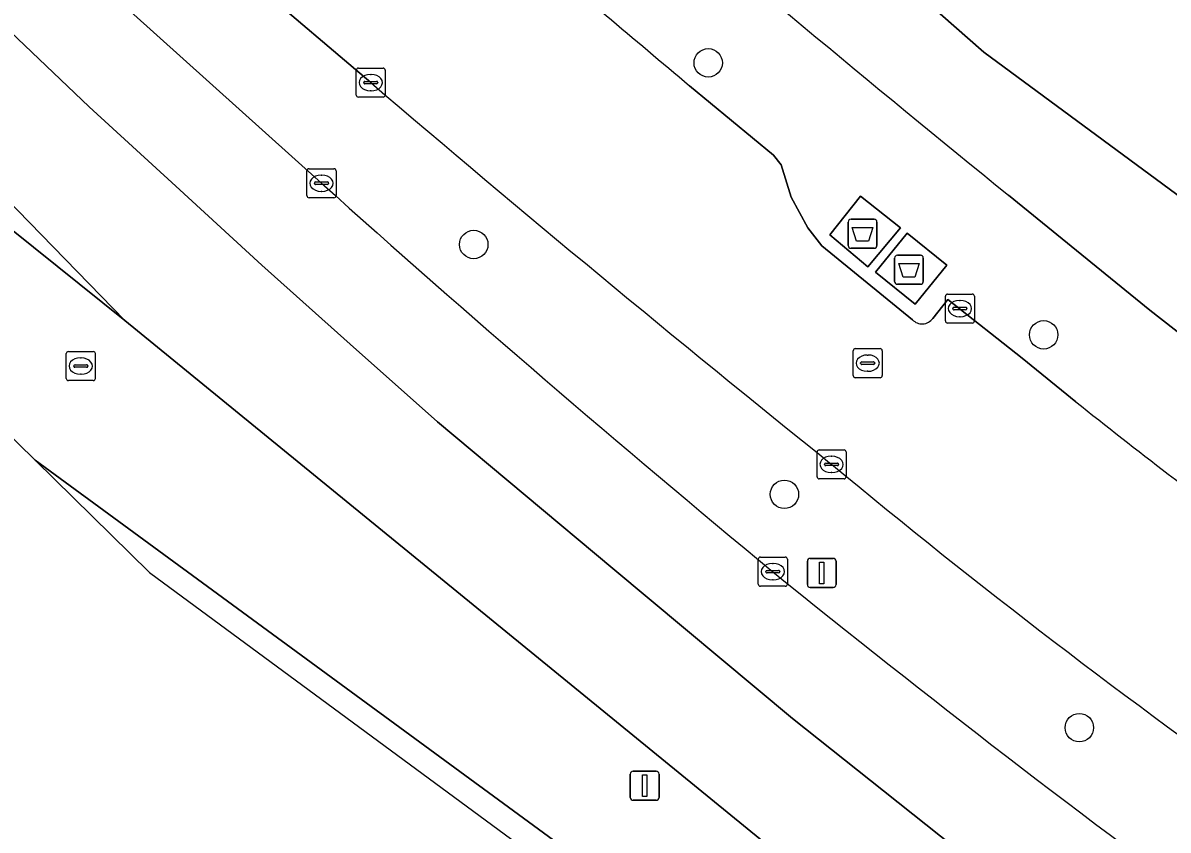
# Model space of a CAD drawing. Extents: x 159674 to 160531, y 382172 to 382904.
# Drawn here: x 159778.3 to 159817.71, y 382392.73 to 382420.5 of the extents above; entities that cross this region are included whole.
import ezdxf

# ---------------------------------------------------------------- set-up
doc = ezdxf.new("R2010")
doc.units = 0
for name, color, linetype in [('IMGEO_Afval_apart_plaats', 7, 'Continuous'), ('IMGEO_Berm_groen', 7, 'Continuous'), ('IMGEO_Boom', 7, 'Continuous'), ('IMGEO_Groenvoorziening', 7, 'Continuous'), ('IMGEO_Kolk', 7, 'Continuous'), ('IMGEO_Loofbos', 7, 'Continuous'), ('IMGEO_Rijbaan_lokaal_open', 7, 'Continuous'), ('IMGEO_Rijbaan_regionaal_gesloten', 7, 'Continuous'), ('IMGEO_Rioolput', 7, 'Continuous'), ('IMGEO_Verkeersbordpaal', 7, 'Continuous'), ('IMGEO_Voetpad_gesloten', 7, 'Continuous'), ('IMGEO_Voetpad_open', 7, 'Continuous')]:
    doc.layers.add(name, color=color, linetype=linetype)

msp = doc.modelspace()

# ---------------------------------------------------------------- linework, layer by layer
at = {"layer": 'IMGEO_Afval_apart_plaats'}
for p, q in [((159806.698, 382412.845), (159806.698, 382413.645)), ((159806.698, 382413.645), (159806.698, 382412.845)), ((159806.798, 382413.745), (159807.588, 382413.745)), ((159807.588, 382413.745), (159806.798, 382413.745)), ((159807.688, 382413.645), (159807.688, 382412.845)), ((159807.688, 382412.845), (159807.688, 382413.645)), ((159807.588, 382412.745), (159806.798, 382412.745)), ((159806.798, 382412.745), (159807.588, 382412.745)), ((159808.295, 382411.606), (159808.295, 382412.406)), ((159808.295, 382412.406), (159808.295, 382411.606)), ((159808.395, 382412.506), (159809.185, 382412.506)), ((159809.185, 382412.506), (159808.395, 382412.506)), ((159809.285, 382412.406), (159809.285, 382411.606)), ((159809.285, 382411.606), (159809.285, 382412.406)), ((159809.185, 382411.506), (159808.395, 382411.506)), ((159808.395, 382411.506), (159809.185, 382411.506))]:
    msp.add_line(p, q, dxfattribs=at)
for points in [[(159806.841, 382413.459), (159807.545, 382413.459), (159807.396, 382412.989), (159806.99, 382412.989), (159806.841, 382413.459)], [(159808.438, 382412.22), (159809.142, 382412.22), (159808.993, 382411.75), (159808.587, 382411.75), (159808.438, 382412.22)]]:
    msp.add_lwpolyline(points, dxfattribs=at)
for centre, start, end in [((159806.798, 382413.645), 90, 180), ((159806.798, 382413.645), 90, 180), ((159807.588, 382413.645), 0, 90), ((159807.588, 382413.645), 360, 90), ((159806.798, 382412.845), 180, 270), ((159806.798, 382412.845), 180, 270), ((159807.588, 382412.845), 270, 0), ((159807.588, 382412.845), 270, 0), ((159808.395, 382412.406), 90, 180), ((159808.395, 382412.406), 90, 180), ((159809.185, 382412.406), 0, 90), ((159809.185, 382412.406), 360, 90), ((159808.395, 382411.606), 180, 270), ((159808.395, 382411.606), 180, 270), ((159809.185, 382411.606), 270, 0), ((159809.185, 382411.606), 270, 0)]:
    msp.add_arc(centre, 0.1, start, end, dxfattribs=at)
at = {"layer": 'IMGEO_Berm_groen'}
for points in [[(159706.101, 382482.046), (159723.624, 382459.462), (159745.82, 382437.702), (159771.584, 382412.442), (159778.718, 382405.449), (159846.283, 382355.928), (159852.48, 382351.742), (159852.824, 382351.491), (159856.066, 382349.132), (159856.448, 382348.854), (159867.477, 382340.828), (159883.947, 382328.846), (159897.318, 382319.118), (159917.523, 382304.468), (159948.714, 382281.88), (159991.934, 382250), (160000, 382244.05), (160023.542, 382226.685)], [(159804.779, 382391.509), (159781.803, 382410.26), (159772.426, 382417.782), (159762.406, 382425.281), (159752.387, 382432.779)], [(159778.376, 382424.268), (159780.982, 382421.82), (159788.576, 382414.983)], [(159790.271, 382418.444), (159786.273, 382421.855), (159783.689, 382424.034)]]:
    msp.add_lwpolyline(points, dxfattribs=at)
for centre, radius, start, end in [((160234.911, 382939.235), 684.783, 229.510046, 231.232948), ((160121.503, 382786.183), 498.628, 228.11127, 230.46595), ((159963.031, 382594.312), 245.64, 230.30196, 234.86487), ((160053.044, 382708.523), 395.171, 230.95383, 233.92705)]:
    msp.add_arc(centre, radius, start, end, dxfattribs=at)
at = {"layer": 'IMGEO_Boom'}
for centre in [(159801.883, 382419.124), (159793.815, 382412.874), (159813.425, 382409.768), (159804.506, 382404.28), (159814.653, 382396.251)]:
    msp.add_circle(centre, 0.489, dxfattribs=at)
at = {"layer": 'IMGEO_Groenvoorziening'}
for points in [[(159821.663, 382411.898), (159818.446, 382414.27), (159811.368, 382419.491), (159800.943, 382428.659), (159791.814, 382436.688), (159795.303, 382442.693), (159792.176, 382444.582), (159791.037, 382442.686), (159788.132, 382437.806)], [(159812.216, 382414.568), (159817.078, 382410.61), (159820.265, 382408.131), (159827.974, 382402.485), (159830.242, 382405.57), (159821.663, 382411.898)]]:
    msp.add_lwpolyline(points, dxfattribs=at)
msp.add_arc((160217.763, 382914.902), 644.051, 229.345656, 230.973438, dxfattribs=at)
at = {"layer": 'IMGEO_Kolk'}
for p, q in [((159789.769, 382418.018), (159789.769, 382418.87)), ((159789.844, 382418.944), (159790.696, 382418.944)), ((159790.257, 382418.724), (159790.282, 382418.724)), ((159790.77, 382418.87), (159790.77, 382418.018)), ((159790.028, 382418.438), (159790.028, 382418.45)), ((159790.466, 382418.401), (159790.068, 382418.401)), ((159790.071, 382418.487), (159790.469, 382418.487)), ((159790.512, 382418.45), (159790.512, 382418.438)), ((159790.696, 382417.944), (159789.844, 382417.944)), ((159790.28, 382418.164), (159790.255, 382418.164)), ((159788.075, 382414.557), (159788.075, 382415.409)), ((159788.15, 382415.483), (159789.002, 382415.483)), ((159788.563, 382415.263), (159788.588, 382415.263)), ((159789.076, 382415.409), (159789.076, 382414.557)), ((159788.334, 382414.977), (159788.334, 382414.989)), ((159788.772, 382414.94), (159788.374, 382414.94)), ((159788.377, 382415.026), (159788.775, 382415.026)), ((159788.818, 382414.989), (159788.818, 382414.977)), ((159789.002, 382414.483), (159788.15, 382414.483)), ((159788.586, 382414.703), (159788.561, 382414.703)), ((159810.043, 382410.244), (159810.043, 382411.096)), ((159810.118, 382411.17), (159810.97, 382411.17)), ((159810.531, 382410.95), (159810.556, 382410.95)), ((159811.044, 382411.096), (159811.044, 382410.244)), ((159810.302, 382410.664), (159810.302, 382410.676)), ((159810.74, 382410.627), (159810.342, 382410.627)), ((159810.345, 382410.713), (159810.743, 382410.713)), ((159810.786, 382410.676), (159810.786, 382410.664)), ((159810.97, 382410.17), (159810.118, 382410.17)), ((159810.554, 382410.39), (159810.529, 382410.39)), ((159805.629, 382404.884), (159805.629, 382405.736)), ((159805.704, 382405.81), (159806.556, 382405.81)), ((159806.63, 382405.736), (159806.63, 382404.884)), ((159805.888, 382405.304), (159805.888, 382405.316)), ((159805.931, 382405.353), (159806.329, 382405.353)), ((159806.117, 382405.59), (159806.142, 382405.59)), ((159806.372, 382405.316), (159806.372, 382405.304)), ((159806.326, 382405.267), (159805.928, 382405.267)), ((159806.14, 382405.03), (159806.115, 382405.03)), ((159806.556, 382404.81), (159805.704, 382404.81)), ((159803.607, 382401.192), (159803.607, 382402.044)), ((159803.682, 382402.118), (159804.534, 382402.118)), ((159804.095, 382401.898), (159804.12, 382401.898)), ((159804.608, 382402.044), (159804.608, 382401.192)), ((159803.866, 382401.612), (159803.866, 382401.624)), ((159804.304, 382401.575), (159803.906, 382401.575)), ((159803.909, 382401.661), (159804.307, 382401.661)), ((159804.35, 382401.624), (159804.35, 382401.612)), ((159804.534, 382401.118), (159803.682, 382401.118)), ((159804.118, 382401.338), (159804.093, 382401.338))]:
    msp.add_line(p, q, dxfattribs=at)
for points in [[(159789.769, 382418.018), (159789.769, 382418.87)], [(159789.844, 382418.944), (159790.696, 382418.944)], [(159790.77, 382418.87), (159790.77, 382418.018)], [(159790.696, 382417.944), (159789.844, 382417.944)], [(159788.075, 382414.557), (159788.075, 382415.409)], [(159788.15, 382415.483), (159789.002, 382415.483)], [(159789.076, 382415.409), (159789.076, 382414.557)], [(159789.002, 382414.483), (159788.15, 382414.483)], [(159810.043, 382410.244), (159810.043, 382411.096)], [(159810.118, 382411.17), (159810.97, 382411.17)], [(159811.044, 382411.096), (159811.044, 382410.244)], [(159810.97, 382410.17), (159810.118, 382410.17)], [(159805.629, 382404.884), (159805.629, 382405.736)], [(159805.704, 382405.81), (159806.556, 382405.81)], [(159806.63, 382405.736), (159806.63, 382404.884)], [(159806.556, 382404.81), (159805.704, 382404.81)], [(159803.607, 382401.192), (159803.607, 382402.044)], [(159803.682, 382402.118), (159804.534, 382402.118)], [(159804.608, 382402.044), (159804.608, 382401.192)], [(159804.534, 382401.118), (159803.682, 382401.118)]]:
    msp.add_lwpolyline(points, dxfattribs=at)
for centre, radius, start, end in [((159789.846, 382418.868), 0.0765, 91.552, 178.448), ((159789.846, 382418.868), 0.0765, 91.552, 178.448), ((159790.694, 382418.868), 0.0765, 1.552, 88.448), ((159790.694, 382418.868), 0.0765, 1.552, 88.448), ((159790.068, 382418.447), 0.0403, 85.8775, 175.7526), ((159790.065, 382418.437), 0.0366, 178.938, 274.7102), ((159790.469, 382418.444), 0.043, 264.8664, 352.4533), ((159790.473, 382418.449), 0.0386, 1.7309, 96.639), ((159789.846, 382418.02), 0.0765, 181.552, 268.448), ((159789.846, 382418.02), 0.0765, 181.552, 268.448), ((159790.694, 382418.02), 0.0765, 271.552, 358.448), ((159790.694, 382418.02), 0.0765, 271.552, 358.448), ((159788.152, 382415.407), 0.0765, 91.552, 178.448), ((159788.152, 382415.407), 0.0765, 91.552, 178.448), ((159789, 382415.407), 0.0765, 1.552, 88.448), ((159789, 382415.407), 0.0765, 1.552, 88.448), ((159788.374, 382414.986), 0.0403, 85.8775, 175.7526), ((159788.371, 382414.976), 0.0366, 178.938, 274.7102), ((159788.775, 382414.983), 0.043, 264.8664, 352.4533), ((159788.779, 382414.988), 0.0386, 1.7309, 96.639), ((159788.152, 382414.559), 0.0765, 181.552, 268.448), ((159788.152, 382414.559), 0.0765, 181.552, 268.448), ((159789, 382414.559), 0.0765, 271.552, 358.448), ((159789, 382414.559), 0.0765, 271.552, 358.448), ((159810.12, 382411.094), 0.0765, 91.552, 178.448), ((159810.12, 382411.094), 0.0765, 91.552, 178.448), ((159810.968, 382411.094), 0.0765, 1.552, 88.448), ((159810.968, 382411.094), 0.0765, 1.552, 88.448), ((159810.342, 382410.673), 0.0403, 85.8775, 175.7526), ((159810.339, 382410.663), 0.0366, 178.938, 274.7102), ((159810.743, 382410.67), 0.043, 264.8664, 352.4533), ((159810.747, 382410.675), 0.0386, 1.7309, 96.639), ((159810.12, 382410.246), 0.0765, 181.552, 268.448), ((159810.12, 382410.246), 0.0765, 181.552, 268.448), ((159810.968, 382410.246), 0.0765, 271.552, 358.448), ((159810.968, 382410.246), 0.0765, 271.552, 358.448), ((159805.706, 382405.734), 0.0765, 91.552, 178.448), ((159805.706, 382405.734), 0.0765, 91.552, 178.448), ((159806.554, 382405.734), 0.0765, 1.552, 88.448), ((159806.554, 382405.734), 0.0765, 1.552, 88.448), ((159805.928, 382405.313), 0.0403, 85.8775, 175.7526), ((159805.925, 382405.303), 0.0366, 178.938, 274.7102), ((159806.329, 382405.31), 0.043, 264.8664, 352.4533), ((159806.333, 382405.315), 0.0386, 1.7309, 96.639), ((159805.706, 382404.886), 0.0765, 181.552, 268.448), ((159805.706, 382404.886), 0.0765, 181.552, 268.448), ((159806.554, 382404.886), 0.0765, 271.552, 358.448), ((159806.554, 382404.886), 0.0765, 271.552, 358.448), ((159803.684, 382402.042), 0.0765, 91.552, 178.448), ((159803.684, 382402.042), 0.0765, 91.552, 178.448), ((159804.532, 382402.042), 0.0765, 1.552, 88.448), ((159804.532, 382402.042), 0.0765, 1.552, 88.448), ((159803.906, 382401.621), 0.0403, 85.8775, 175.7526), ((159803.903, 382401.611), 0.0366, 178.938, 274.7102), ((159804.307, 382401.618), 0.043, 264.8664, 352.4533), ((159804.311, 382401.623), 0.0386, 1.7309, 96.639), ((159803.684, 382401.194), 0.0765, 181.552, 268.448), ((159803.684, 382401.194), 0.0765, 181.552, 268.448), ((159804.532, 382401.194), 0.0765, 271.552, 358.448), ((159804.532, 382401.194), 0.0765, 271.552, 358.448)]:
    msp.add_arc(centre, radius, start, end, dxfattribs=at)
for centre, major_axis, ratio, start_param, end_param in [((159790.256, 382418.444), (-0.387, 0.002), 0.722429, 4.712389, 7.853982), ((159790.281, 382418.444), (-0.39, 0.002), 0.717154, 1.570796, 4.712389), ((159788.562, 382414.983), (-0.387, 0.002), 0.722429, 4.712389, 7.853982), ((159788.587, 382414.983), (-0.39, 0.002), 0.717154, 1.570796, 4.712389), ((159810.53, 382410.67), (-0.387, 0.002), 0.722429, 4.712389, 7.853982), ((159810.555, 382410.67), (-0.39, 0.002), 0.717154, 1.570796, 4.712389), ((159806.116, 382405.31), (-0.387, 0.002), 0.722429, 4.712389, 7.853982), ((159806.141, 382405.31), (-0.39, 0.002), 0.717154, 1.570796, 4.712389), ((159804.094, 382401.618), (-0.387, 0.002), 0.722429, 4.712389, 7.853982), ((159804.119, 382401.618), (-0.39, 0.002), 0.717154, 1.570796, 4.712389)]:
    msp.add_ellipse(centre, major_axis=major_axis, ratio=ratio, start_param=start_param, end_param=end_param, dxfattribs=at)
at = {"layer": 'IMGEO_Loofbos'}
msp.add_lwpolyline([(159844.306, 382424.692), (159829.073, 382435.778), (159802.513, 382455.107), (159801.476, 382453.322), (159795.918, 382443.754), (159798.367, 382442.276), (159799.129, 382443.565), (159801.195, 382446.998), (159806.598, 382443.777), (159802.505, 382436.914), (159797.102, 382440.135), (159797.743, 382441.22), (159795.303, 382442.693), (159791.814, 382436.688), (159800.943, 382428.659), (159811.368, 382419.491), (159818.446, 382414.27), (159821.663, 382411.898), (159830.242, 382405.57)], close=True, dxfattribs=at)
at = {"layer": 'IMGEO_Rijbaan_lokaal_open'}
for points in [[(159783.689, 382424.034), (159786.273, 382421.855), (159790.271, 382418.444)], [(159808.911, 382410.284), (159805.79, 382412.827), (159805.313, 382413.453), (159804.735, 382414.506), (159804.39, 382415.618), (159804.133, 382415.944), (159801.244, 382418.337)], [(159814.529, 382407.467), (159812.681, 382408.959), (159810.124, 382410.985), (159809.608, 382410.328)]]:
    msp.add_lwpolyline(points, dxfattribs=at)
for centre, radius, start, end in [((160291.55, 383004.099), 763.882, 229.50635, 230.069345), ((160234.911, 382939.235), 684.783, 229.510046, 231.232948), ((159809.241, 382410.603), 0.459, 224.0144, 323.2099), ((159959.064, 382588.795), 231.884, 231.442, 232.43962), ((159963.031, 382594.312), 245.64, 230.30196, 234.86487), ((159948.559, 382575.441), 214.895, 232.48935, 235.20163)]:
    msp.add_arc(centre, radius, start, end, dxfattribs=at)
at = {"layer": 'IMGEO_Rijbaan_regionaal_gesloten'}
for points in [[(159714.806, 382488.146), (159712.388, 382486.305), (159718.394, 382478.808), (159722.183, 382474.327), (159723.692, 382472.542), (159726.655, 382469.038), (159731.786, 382462.969), (159736.998, 382456.805), (159742.392, 382450.934), (159747.787, 382445.064), (159753.333, 382439.337), (159758.879, 382433.61), (159764.424, 382427.883), (159770.292, 382422.083), (159776.048, 382416.172), (159781.803, 382410.26), (159804.779, 382391.509)], [(159788.576, 382414.983), (159780.982, 382421.82), (159778.376, 382424.268), (159768.062, 382434.741), (159761.43, 382441.358), (159745.971, 382457.093), (159745.681, 382457.388)], [(159852.329, 382361.157), (159844.157, 382367.109), (159837.704, 382371.808), (159830.495, 382377.097), (159827.249, 382379.442), (159823.962, 382381.843), (159820.684, 382384.211), (159814.303, 382388.992), (159807.911, 382394.074), (159804.781, 382396.563), (159798.605, 382401.728), (159792.566, 382406.778), (159789.566, 382409.451), (159786.527, 382412.16), (159783.563, 382414.878), (159780.579, 382417.615), (159777.618, 382420.427)], [(159777.618, 382420.427), (159780.579, 382417.615), (159783.563, 382414.878), (159786.527, 382412.16), (159789.566, 382409.451), (159792.566, 382406.778), (159798.605, 382401.728), (159804.781, 382396.563), (159807.911, 382394.074), (159814.303, 382388.992), (159820.684, 382384.211), (159823.962, 382381.843), (159827.249, 382379.442), (159830.495, 382377.097), (159837.704, 382371.808), (159844.157, 382367.109), (159852.329, 382361.157)], [(159772.426, 382417.782), (159781.803, 382410.26), (159776.048, 382416.172)], [(159778.718, 382405.449), (159782.66, 382401.584), (159867.694, 382338.938), (160025.94, 382222.356), (160036.51, 382215.348)], [(160023.542, 382226.685), (160000, 382244.05), (159991.934, 382250), (159948.714, 382281.88), (159917.523, 382304.468), (159897.318, 382319.118), (159883.947, 382328.846), (159867.477, 382340.828), (159856.448, 382348.854), (159856.066, 382349.132), (159852.824, 382351.491), (159852.48, 382351.742), (159846.283, 382355.928), (159778.718, 382405.449)]]:
    msp.add_lwpolyline(points, dxfattribs=at)
for centre, radius, start, end in [((160121.503, 382786.183), 498.628, 228.11127, 230.46595), ((160053.044, 382708.523), 395.171, 230.95383, 233.92705)]:
    msp.add_arc(centre, radius, start, end, dxfattribs=at)
at = {"layer": 'IMGEO_Rioolput'}
for p, q in [((159806.945, 382409.292), (159807.797, 382409.292)), ((159779.792, 382408.267), (159779.792, 382409.119)), ((159779.867, 382409.193), (159780.719, 382409.193)), ((159780.28, 382408.973), (159780.305, 382408.973)), ((159780.793, 382409.119), (159780.793, 382408.267)), ((159806.87, 382408.366), (159806.87, 382409.218)), ((159807.172, 382408.835), (159807.57, 382408.835)), ((159807.358, 382409.072), (159807.383, 382409.072)), ((159807.871, 382409.218), (159807.871, 382408.366)), ((159780.051, 382408.687), (159780.051, 382408.699)), ((159780.489, 382408.65), (159780.091, 382408.65)), ((159780.094, 382408.736), (159780.492, 382408.736)), ((159780.535, 382408.699), (159780.535, 382408.687)), ((159807.129, 382408.786), (159807.129, 382408.798)), ((159807.567, 382408.749), (159807.169, 382408.749)), ((159807.381, 382408.512), (159807.356, 382408.512)), ((159807.613, 382408.798), (159807.613, 382408.786)), ((159780.719, 382408.193), (159779.867, 382408.193)), ((159780.303, 382408.413), (159780.278, 382408.413)), ((159807.797, 382408.292), (159806.945, 382408.292))]:
    msp.add_line(p, q, dxfattribs=at)
for points in [[(159806.945, 382409.292), (159807.797, 382409.292)], [(159779.792, 382408.267), (159779.792, 382409.119)], [(159779.867, 382409.193), (159780.719, 382409.193)], [(159780.793, 382409.119), (159780.793, 382408.267)], [(159806.87, 382408.366), (159806.87, 382409.218)], [(159807.871, 382409.218), (159807.871, 382408.366)], [(159780.719, 382408.193), (159779.867, 382408.193)], [(159807.797, 382408.292), (159806.945, 382408.292)]]:
    msp.add_lwpolyline(points, dxfattribs=at)
for centre, radius, start, end in [((159806.947, 382409.216), 0.0765, 91.552, 178.448), ((159806.947, 382409.216), 0.0765, 91.552, 178.448), ((159807.795, 382409.216), 0.0765, 1.552, 88.448), ((159807.795, 382409.216), 0.0765, 1.552, 88.448), ((159779.869, 382409.117), 0.0765, 91.552, 178.448), ((159779.869, 382409.117), 0.0765, 91.552, 178.448), ((159780.717, 382409.117), 0.0765, 1.552, 88.448), ((159780.717, 382409.117), 0.0765, 1.552, 88.448), ((159807.169, 382408.795), 0.0403, 85.8775, 175.7526), ((159807.574, 382408.797), 0.0386, 1.7309, 96.639), ((159780.091, 382408.696), 0.0403, 85.8775, 175.7526), ((159780.088, 382408.686), 0.0366, 178.938, 274.7102), ((159780.492, 382408.693), 0.043, 264.8664, 352.4533), ((159780.496, 382408.698), 0.0386, 1.7309, 96.639), ((159807.166, 382408.785), 0.0366, 178.938, 274.7102), ((159807.57, 382408.792), 0.043, 264.8664, 352.4533), ((159779.869, 382408.269), 0.0765, 181.552, 268.448), ((159779.869, 382408.269), 0.0765, 181.552, 268.448), ((159780.717, 382408.269), 0.0765, 271.552, 358.448), ((159780.717, 382408.269), 0.0765, 271.552, 358.448), ((159806.947, 382408.368), 0.0765, 181.552, 268.448), ((159806.947, 382408.368), 0.0765, 181.552, 268.448), ((159807.795, 382408.368), 0.0765, 271.552, 358.448), ((159807.795, 382408.368), 0.0765, 271.552, 358.448)]:
    msp.add_arc(centre, radius, start, end, dxfattribs=at)
for centre, major_axis, ratio, start_param, end_param in [((159780.279, 382408.693), (-0.387, 0.002), 0.722429, 4.712389, 7.853982), ((159780.304, 382408.693), (-0.39, 0.002), 0.717154, 1.570796, 4.712389), ((159807.357, 382408.792), (-0.387, 0.002), 0.722429, 4.712389, 7.853982), ((159807.382, 382408.792), (-0.39, 0.002), 0.717154, 1.570796, 4.712389)]:
    msp.add_ellipse(centre, major_axis=major_axis, ratio=ratio, start_param=start_param, end_param=end_param, dxfattribs=at)
at = {"layer": 'IMGEO_Verkeersbordpaal'}
for p, q in [((159805.294, 382401.174), (159805.294, 382401.974)), ((159805.294, 382401.974), (159805.294, 382401.174)), ((159805.394, 382402.074), (159806.184, 382402.074)), ((159806.184, 382402.074), (159805.394, 382402.074)), ((159806.284, 382401.974), (159806.284, 382401.174)), ((159806.284, 382401.174), (159806.284, 382401.974)), ((159806.184, 382401.074), (159805.394, 382401.074)), ((159805.394, 382401.074), (159806.184, 382401.074)), ((159799.203, 382393.854), (159799.203, 382394.654)), ((159799.203, 382394.654), (159799.203, 382393.854)), ((159799.303, 382394.754), (159800.093, 382394.754)), ((159800.093, 382394.754), (159799.303, 382394.754)), ((159800.193, 382394.654), (159800.193, 382393.854)), ((159800.193, 382393.854), (159800.193, 382394.654)), ((159800.093, 382393.754), (159799.303, 382393.754)), ((159799.303, 382393.754), (159800.093, 382393.754))]:
    msp.add_line(p, q, dxfattribs=at)
for points in [[(159805.714, 382401.949), (159805.864, 382401.949), (159805.864, 382401.199), (159805.714, 382401.199), (159805.714, 382401.949)], [(159799.623, 382394.629), (159799.773, 382394.629), (159799.773, 382393.879), (159799.623, 382393.879), (159799.623, 382394.629)]]:
    msp.add_lwpolyline(points, dxfattribs=at)
for centre, start, end in [((159805.394, 382401.974), 90, 180), ((159805.394, 382401.974), 90, 180), ((159806.184, 382401.974), 0, 90), ((159806.184, 382401.974), 360, 90), ((159805.394, 382401.174), 180, 270), ((159805.394, 382401.174), 180, 270), ((159806.184, 382401.174), 270, 0), ((159806.184, 382401.174), 270, 0), ((159799.303, 382394.654), 90, 180), ((159799.303, 382394.654), 90, 180), ((159800.093, 382394.654), 0, 90), ((159800.093, 382394.654), 360, 90), ((159799.303, 382393.854), 180, 270), ((159799.303, 382393.854), 180, 270), ((159800.093, 382393.854), 270, 0), ((159800.093, 382393.854), 270, 0)]:
    msp.add_arc(centre, 0.1, start, end, dxfattribs=at)
at = {"layer": 'IMGEO_Voetpad_gesloten'}
for points in [[(159808.503, 382413.444), (159807.12, 382414.535), (159806.073, 382413.207), (159807.373, 382412.108)], [(159810.091, 382412.161), (159808.727, 382413.264), (159807.645, 382411.925), (159809.002, 382410.822)]]:
    msp.add_lwpolyline(points, close=True, dxfattribs=at)
at = {"layer": 'IMGEO_Voetpad_open'}
for points in [[(159801.244, 382418.337), (159804.133, 382415.944), (159804.39, 382415.618), (159804.735, 382414.506), (159805.313, 382413.453), (159805.79, 382412.827), (159808.911, 382410.284)], [(159825.921, 382398.977), (159827.221, 382398.024), (159829.622, 382401.286), (159828.473, 382402.136), (159828.223, 382402.31), (159827.974, 382402.485), (159820.265, 382408.131), (159817.078, 382410.61), (159812.216, 382414.568)], [(159809.608, 382410.328), (159810.124, 382410.985), (159812.681, 382408.959), (159814.529, 382407.467)]]:
    msp.add_lwpolyline(points, dxfattribs=at)
for points in [[(159808.503, 382413.444), (159807.373, 382412.108), (159806.073, 382413.207), (159807.12, 382414.535)], [(159808.727, 382413.264), (159810.091, 382412.161), (159809.002, 382410.822), (159807.645, 382411.925)]]:
    msp.add_lwpolyline(points, close=True, dxfattribs=at)
for centre, radius, start, end in [((160217.763, 382914.902), 644.051, 229.345656, 230.973438), ((160291.55, 383004.099), 763.882, 229.50635, 230.069345), ((159809.241, 382410.603), 0.459, 224.0144, 323.2099), ((159959.064, 382588.795), 231.884, 231.442, 232.43962), ((159948.559, 382575.441), 214.895, 232.48935, 235.20163)]:
    msp.add_arc(centre, radius, start, end, dxfattribs=at)

doc.saveas('drawing.dxf')
